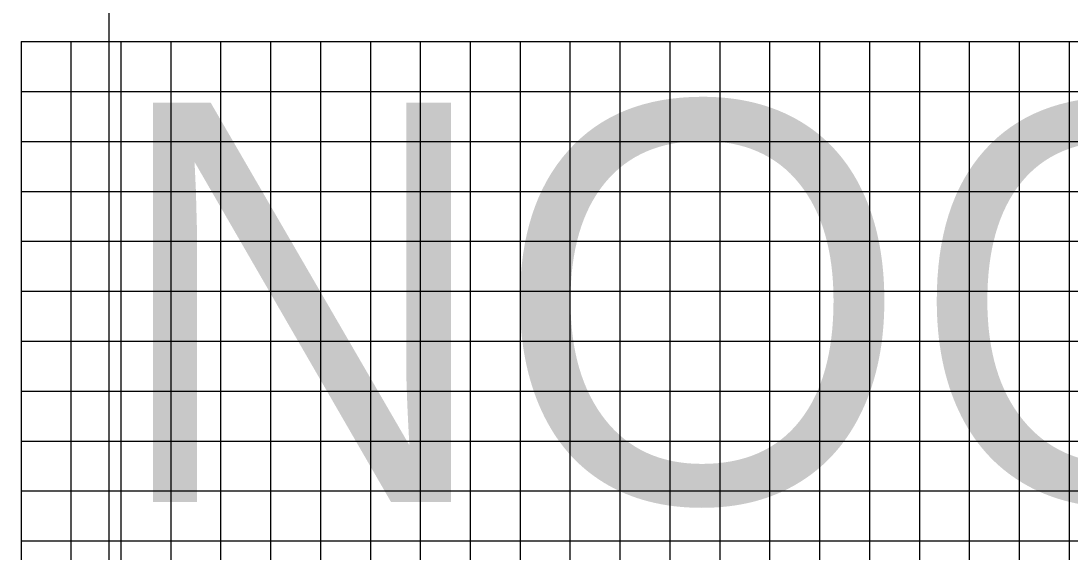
# Model space of a CAD drawing. Extents: x -90830 to 2015517, y -20856 to 836331.
# Drawn here: x 9492 to 10543, y 65403 to 65934 of the extents above; entities that cross this region are included whole.
import ezdxf

# ---------------------------------------------------------------- set-up
doc = ezdxf.new("R2010")
doc.units = 0
doc.layers.add('Level 1', color=7, linetype='Continuous')
doc.layers.add('RD_GPK_Profile_Cell', color=7, linetype='Continuous')

msp = doc.modelspace()

# ---------------------------------------------------------------- linework, layer by layer
at = {"layer": 'Level 1'}
for p, q in [((9491.7, 65913.8), (11091.7, 65913.8)), ((9491.7, 65913.8), (9491.7, 65413.8)), ((9541.7, 65913.8), (9541.7, 65413.8)), ((9591.7, 65913.8), (9591.7, 65413.8)), ((9641.7, 65913.8), (9641.7, 65413.8)), ((9691.7, 65913.8), (9691.7, 65413.8)), ((9741.7, 65913.8), (9741.7, 65413.8)), ((9791.7, 65913.8), (9791.7, 65413.8)), ((9841.7, 65913.8), (9841.7, 65413.8)), ((9891.7, 65913.8), (9891.7, 65413.8)), ((9941.7, 65913.8), (9941.7, 65413.8)), ((9991.7, 65913.8), (9991.7, 65413.8)), ((10041.7, 65913.8), (10041.7, 65413.8)), ((10091.7, 65913.8), (10091.7, 65413.8)), ((10141.7, 65913.8), (10141.7, 65413.8)), ((10191.7, 65913.8), (10191.7, 65413.8)), ((10241.7, 65913.8), (10241.7, 65413.8)), ((10291.7, 65913.8), (10291.7, 65413.8)), ((10341.7, 65913.8), (10341.7, 65413.8)), ((10391.7, 65913.8), (10391.7, 65413.8)), ((10441.7, 65913.8), (10441.7, 65413.8)), ((10491.7, 65913.8), (10491.7, 65413.8)), ((10541.7, 65913.8), (10541.7, 65413.8)), ((9491.7, 65863.8), (11091.7, 65863.8)), ((9491.7, 65813.8), (11091.7, 65813.8)), ((9491.7, 65763.8), (11091.7, 65763.8)), ((9491.7, 65713.8), (11091.7, 65713.8)), ((9491.7, 65663.8), (11091.7, 65663.8)), ((9491.7, 65613.8), (11091.7, 65613.8)), ((9491.7, 65563.8), (11091.7, 65563.8)), ((9491.7, 65513.8), (11091.7, 65513.8)), ((9491.7, 65463.8), (11091.7, 65463.8)), ((9491.7, 65413.8), (11091.7, 65413.8)), ((9491.7, 65413.8), (11091.7, 65413.8)), ((9491.7, 65413.8), (9491.7, 64913.8)), ((9541.7, 65413.8), (9541.7, 64913.8)), ((9591.7, 65413.8), (9591.7, 64913.8)), ((9641.7, 65413.8), (9641.7, 64913.8)), ((9691.7, 65413.8), (9691.7, 64913.8)), ((9741.7, 65413.8), (9741.7, 64913.8)), ((9791.7, 65413.8), (9791.7, 64913.8)), ((9841.7, 65413.8), (9841.7, 64913.8)), ((9891.7, 65413.8), (9891.7, 64913.8)), ((9941.7, 65413.8), (9941.7, 64913.8)), ((9991.7, 65413.8), (9991.7, 64913.8)), ((10041.7, 65413.8), (10041.7, 64913.8)), ((10091.7, 65413.8), (10091.7, 64913.8)), ((10141.7, 65413.8), (10141.7, 64913.8)), ((10191.7, 65413.8), (10191.7, 64913.8)), ((10241.7, 65413.8), (10241.7, 64913.8)), ((10291.7, 65413.8), (10291.7, 64913.8)), ((10341.7, 65413.8), (10341.7, 64913.8)), ((10391.7, 65413.8), (10391.7, 64913.8)), ((10441.7, 65413.8), (10441.7, 64913.8)), ((10491.7, 65413.8), (10491.7, 64913.8)), ((10541.7, 65413.8), (10541.7, 64913.8))]:
    msp.add_line(p, q, dxfattribs=at)
at = {"layer": 'RD_GPK_Profile_Cell'}
msp.add_line((9579.9, 64913.8), (9579.9, 66163.8), dxfattribs=at)

# ---------------------------------------------------------------- texts
msp.add_text('NOGAP', height=400, dxfattribs=at).set_placement((9579.9, 65452.6))

doc.saveas('drawing.dxf')
